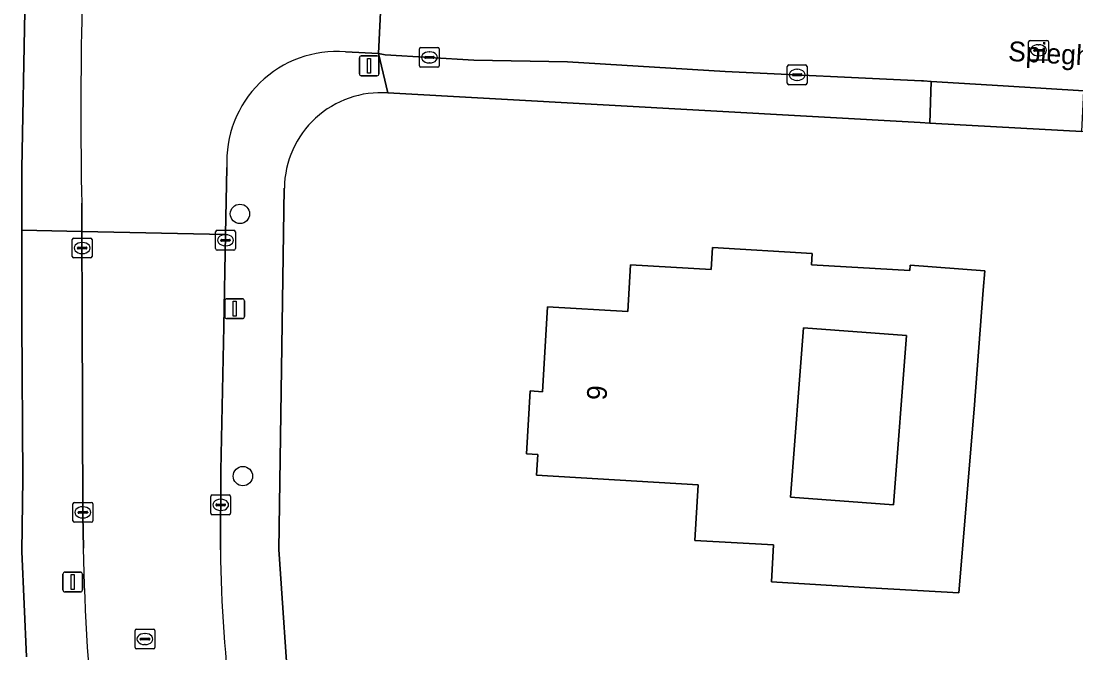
# Model space of a CAD drawing. Extents: x 161258 to 161838, y 380833 to 381727.
# Drawn here: x 161560.1 to 161613.4, y 381154.9 to 381186.8 of the extents above; entities that cross this region are included whole.
import ezdxf

# ---------------------------------------------------------------- set-up
doc = ezdxf.new("R2010")
doc.units = 0
for name, color, linetype in [('IMGEO_Boom', 7, 'Continuous'), ('IMGEO_Erf', 7, 'Continuous'), ('IMGEO_Groenvoorziening', 7, 'Continuous'), ('IMGEO_Kolk', 7, 'Continuous'), ('IMGEO_Lichtmast', 7, 'Continuous'), ('IMGEO_Openbare_ruimte_label', 7, 'Continuous'), ('IMGEO_Pand', 7, 'Continuous'), ('IMGEO_Pand_nummerreeks', 7, 'Continuous'), ('IMGEO_Rijbaan_lokaal_open', 7, 'Continuous'), ('IMGEO_Rioolput', 7, 'Continuous'), ('IMGEO_Voetpad_open', 7, 'Continuous')]:
    doc.layers.add(name, color=color, linetype=linetype)

msp = doc.modelspace()

# ---------------------------------------------------------------- linework, layer by layer
at = {"layer": 'IMGEO_Boom'}
for centre in [(161571.149, 381177.069), (161571.296, 381163.82)]:
    msp.add_circle(centre, 0.489, dxfattribs=at)
at = {"layer": 'IMGEO_Erf'}
for points in [[(161647.96, 381178.184), (161646.63, 381178.987), (161645.578, 381179.365), (161644.471, 381179.523), (161623.777, 381180.672), (161623.141, 381180.707), (161620.13, 381180.874), (161619.983, 381180.882), (161613.67, 381181.233), (161609.363, 381181.472), (161605.999, 381181.658), (161605.515, 381181.685), (161578.621, 381183.178)], [(161573.39, 381178.375), (161573.114, 381160.117), (161573.665, 381151.99)]]:
    msp.add_lwpolyline(points, dxfattribs=at)
for points in [[(161597.996, 381158.475), (161598.105, 381160.34), (161594.127, 381160.573), (161594.291, 381163.383), (161586.126, 381163.861), (161586.187, 381164.909), (161585.627, 381164.942), (161585.813, 381168.122), (161586.429, 381168.086), (161586.681, 381172.371), (161590.739, 381172.133), (161590.877, 381174.493), (161594.944, 381174.254), (161595.009, 381175.37), (161600.054, 381175.074), (161600.02, 381174.494), (161604.99, 381174.203), (161604.995, 381174.476), (161608.77, 381174.186), (161608.696, 381173.215), (161608.237, 381167.197), (161607.464, 381157.921), (161602.988, 381158.183)], [(161604.808, 381170.922), (161599.608, 381171.315), (161598.961, 381162.763), (161604.161, 381162.37)]]:
    msp.add_lwpolyline(points, close=True, dxfattribs=at)
msp.add_arc((161578.27, 381178.31), 4.88, 85.8743, 179.2408, dxfattribs=at)
at = {"layer": 'IMGEO_Groenvoorziening'}
for points in [[(161560.133, 381176.238), (161560.131, 381179.362), (161560.289, 381187.309), (161560.54, 381195.569), (161560.87, 381203.99), (161561.183, 381212.553), (161557.261, 381212.721), (161556.081, 381212.678)], [(161560.363, 381154.689), (161560.133, 381160.014), (161560.174, 381163.7), (161560.137, 381171.653), (161560.133, 381176.238)]]:
    msp.add_lwpolyline(points, dxfattribs=at)
at = {"layer": 'IMGEO_Kolk'}
for p, q in [((161580.218, 381184.546), (161580.218, 381185.398)), ((161580.293, 381185.472), (161581.145, 381185.472)), ((161581.219, 381185.398), (161581.219, 381184.546)), ((161580.477, 381184.966), (161580.477, 381184.978)), ((161580.915, 381184.929), (161580.517, 381184.929)), ((161580.52, 381185.015), (161580.918, 381185.015)), ((161580.706, 381185.252), (161580.731, 381185.252)), ((161580.961, 381184.978), (161580.961, 381184.966)), ((161581.145, 381184.472), (161580.293, 381184.472)), ((161580.729, 381184.692), (161580.704, 381184.692)), ((161598.792, 381183.667), (161598.792, 381184.519)), ((161598.867, 381184.593), (161599.719, 381184.593)), ((161599.28, 381184.373), (161599.305, 381184.373)), ((161599.793, 381184.519), (161599.793, 381183.667)), ((161599.051, 381184.087), (161599.051, 381184.099)), ((161599.489, 381184.05), (161599.091, 381184.05)), ((161599.094, 381184.136), (161599.492, 381184.136)), ((161599.303, 381183.813), (161599.278, 381183.813)), ((161599.535, 381184.099), (161599.535, 381184.087)), ((161599.719, 381183.593), (161598.867, 381183.593)), ((161562.752, 381175.843), (161563.604, 381175.843)), ((161569.919, 381175.311), (161569.919, 381176.163)), ((161569.994, 381176.237), (161570.846, 381176.237)), ((161570.407, 381176.017), (161570.432, 381176.017)), ((161570.92, 381176.163), (161570.92, 381175.311)), ((161562.677, 381174.917), (161562.677, 381175.769)), ((161562.936, 381175.337), (161562.936, 381175.349)), ((161563.374, 381175.3), (161562.976, 381175.3)), ((161562.979, 381175.386), (161563.377, 381175.386)), ((161563.165, 381175.623), (161563.19, 381175.623)), ((161563.42, 381175.349), (161563.42, 381175.337)), ((161563.678, 381175.769), (161563.678, 381174.917)), ((161570.178, 381175.731), (161570.178, 381175.743)), ((161570.616, 381175.694), (161570.218, 381175.694)), ((161570.221, 381175.78), (161570.619, 381175.78)), ((161570.43, 381175.457), (161570.405, 381175.457)), ((161570.662, 381175.743), (161570.662, 381175.731)), ((161563.604, 381174.843), (161562.752, 381174.843)), ((161563.188, 381175.063), (161563.163, 381175.063)), ((161570.846, 381175.237), (161569.994, 381175.237)), ((161562.789, 381162.49), (161563.641, 381162.49)), ((161569.676, 381161.942), (161569.676, 381162.794)), ((161569.751, 381162.868), (161570.603, 381162.868)), ((161570.164, 381162.648), (161570.189, 381162.648)), ((161570.677, 381162.794), (161570.677, 381161.942)), ((161562.714, 381161.564), (161562.714, 381162.416)), ((161562.973, 381161.984), (161562.973, 381161.996)), ((161563.411, 381161.947), (161563.013, 381161.947)), ((161563.016, 381162.033), (161563.414, 381162.033)), ((161563.202, 381162.27), (161563.227, 381162.27)), ((161563.457, 381161.996), (161563.457, 381161.984)), ((161563.715, 381162.416), (161563.715, 381161.564)), ((161569.935, 381162.362), (161569.935, 381162.374)), ((161570.373, 381162.325), (161569.975, 381162.325)), ((161569.978, 381162.411), (161570.376, 381162.411)), ((161570.187, 381162.088), (161570.162, 381162.088)), ((161570.419, 381162.374), (161570.419, 381162.362)), ((161563.641, 381161.49), (161562.789, 381161.49)), ((161563.225, 381161.71), (161563.2, 381161.71)), ((161570.603, 381161.868), (161569.751, 381161.868))]:
    msp.add_line(p, q, dxfattribs=at)
for points in [[(161580.218, 381184.546), (161580.218, 381185.398)], [(161580.293, 381185.472), (161581.145, 381185.472)], [(161581.219, 381185.398), (161581.219, 381184.546)], [(161581.145, 381184.472), (161580.293, 381184.472)], [(161598.792, 381183.667), (161598.792, 381184.519)], [(161598.867, 381184.593), (161599.719, 381184.593)], [(161599.793, 381184.519), (161599.793, 381183.667)], [(161599.719, 381183.593), (161598.867, 381183.593)], [(161562.752, 381175.843), (161563.604, 381175.843)], [(161569.919, 381175.311), (161569.919, 381176.163)], [(161569.994, 381176.237), (161570.846, 381176.237)], [(161570.92, 381176.163), (161570.92, 381175.311)], [(161562.677, 381174.917), (161562.677, 381175.769)], [(161563.678, 381175.769), (161563.678, 381174.917)], [(161563.604, 381174.843), (161562.752, 381174.843)], [(161570.846, 381175.237), (161569.994, 381175.237)], [(161562.789, 381162.49), (161563.641, 381162.49)], [(161569.676, 381161.942), (161569.676, 381162.794)], [(161569.751, 381162.868), (161570.603, 381162.868)], [(161570.677, 381162.794), (161570.677, 381161.942)], [(161562.714, 381161.564), (161562.714, 381162.416)], [(161563.715, 381162.416), (161563.715, 381161.564)], [(161563.641, 381161.49), (161562.789, 381161.49)], [(161570.603, 381161.868), (161569.751, 381161.868)]]:
    msp.add_lwpolyline(points, dxfattribs=at)
for centre, radius, start, end in [((161580.295, 381185.396), 0.0765, 91.552, 178.448), ((161580.295, 381185.396), 0.0765, 91.552, 178.448), ((161581.143, 381185.396), 0.0765, 1.552, 88.448), ((161581.143, 381185.396), 0.0765, 1.552, 88.448), ((161580.517, 381184.975), 0.0403, 85.8775, 175.7526), ((161580.514, 381184.965), 0.0366, 178.938, 274.7102), ((161580.918, 381184.972), 0.043, 264.8664, 352.4533), ((161580.922, 381184.977), 0.0386, 1.7309, 96.639), ((161580.295, 381184.548), 0.0765, 181.552, 268.448), ((161580.295, 381184.548), 0.0765, 181.552, 268.448), ((161581.143, 381184.548), 0.0765, 271.552, 358.448), ((161581.143, 381184.548), 0.0765, 271.552, 358.448), ((161598.869, 381184.517), 0.0765, 91.552, 178.448), ((161598.869, 381184.517), 0.0765, 91.552, 178.448), ((161599.717, 381184.517), 0.0765, 1.552, 88.448), ((161599.717, 381184.517), 0.0765, 1.552, 88.448), ((161599.091, 381184.096), 0.0403, 85.8775, 175.7526), ((161599.088, 381184.086), 0.0366, 178.938, 274.7102), ((161599.492, 381184.093), 0.043, 264.8664, 352.4533), ((161599.496, 381184.098), 0.0386, 1.7309, 96.639), ((161598.869, 381183.669), 0.0765, 181.552, 268.448), ((161598.869, 381183.669), 0.0765, 181.552, 268.448), ((161599.717, 381183.669), 0.0765, 271.552, 358.448), ((161599.717, 381183.669), 0.0765, 271.552, 358.448), ((161562.754, 381175.767), 0.0765, 91.552, 178.448), ((161562.754, 381175.767), 0.0765, 91.552, 178.448), ((161563.602, 381175.767), 0.0765, 1.552, 88.448), ((161563.602, 381175.767), 0.0765, 1.552, 88.448), ((161569.996, 381176.161), 0.0765, 91.552, 178.448), ((161569.996, 381176.161), 0.0765, 91.552, 178.448), ((161570.844, 381176.161), 0.0765, 1.552, 88.448), ((161570.844, 381176.161), 0.0765, 1.552, 88.448), ((161562.976, 381175.346), 0.0403, 85.8775, 175.7526), ((161562.973, 381175.336), 0.0366, 178.938, 274.7102), ((161563.377, 381175.343), 0.043, 264.8664, 352.4533), ((161563.381, 381175.348), 0.0386, 1.7309, 96.639), ((161569.996, 381175.313), 0.0765, 181.552, 268.448), ((161569.996, 381175.313), 0.0765, 181.552, 268.448), ((161570.218, 381175.74), 0.0403, 85.8775, 175.7526), ((161570.215, 381175.73), 0.0366, 178.938, 274.7102), ((161570.619, 381175.737), 0.043, 264.8664, 352.4533), ((161570.623, 381175.742), 0.0386, 1.7309, 96.639), ((161570.844, 381175.313), 0.0765, 271.552, 358.448), ((161570.844, 381175.313), 0.0765, 271.552, 358.448), ((161562.754, 381174.919), 0.0765, 181.552, 268.448), ((161562.754, 381174.919), 0.0765, 181.552, 268.448), ((161563.602, 381174.919), 0.0765, 271.552, 358.448), ((161563.602, 381174.919), 0.0765, 271.552, 358.448), ((161562.791, 381162.414), 0.0765, 91.552, 178.448), ((161562.791, 381162.414), 0.0765, 91.552, 178.448), ((161563.639, 381162.414), 0.0765, 1.552, 88.448), ((161563.639, 381162.414), 0.0765, 1.552, 88.448), ((161569.753, 381162.792), 0.0765, 91.552, 178.448), ((161569.753, 381162.792), 0.0765, 91.552, 178.448), ((161570.601, 381162.792), 0.0765, 1.552, 88.448), ((161570.601, 381162.792), 0.0765, 1.552, 88.448), ((161563.013, 381161.993), 0.0403, 85.8775, 175.7526), ((161563.01, 381161.983), 0.0366, 178.938, 274.7102), ((161563.414, 381161.99), 0.043, 264.8664, 352.4533), ((161563.418, 381161.995), 0.0386, 1.7309, 96.639), ((161569.753, 381161.944), 0.0765, 181.552, 268.448), ((161569.753, 381161.944), 0.0765, 181.552, 268.448), ((161569.975, 381162.371), 0.0403, 85.8775, 175.7526), ((161569.972, 381162.361), 0.0366, 178.938, 274.7102), ((161570.376, 381162.368), 0.043, 264.8664, 352.4533), ((161570.38, 381162.373), 0.0386, 1.7309, 96.639), ((161570.601, 381161.944), 0.0765, 271.552, 358.448), ((161570.601, 381161.944), 0.0765, 271.552, 358.448), ((161562.791, 381161.566), 0.0765, 181.552, 268.448), ((161562.791, 381161.566), 0.0765, 181.552, 268.448), ((161563.639, 381161.566), 0.0765, 271.552, 358.448), ((161563.639, 381161.566), 0.0765, 271.552, 358.448)]:
    msp.add_arc(centre, radius, start, end, dxfattribs=at)
for centre, major_axis, ratio, start_param, end_param in [((161580.705, 381184.972), (-0.387, 0.002), 0.722429, 4.712389, 7.853982), ((161580.73, 381184.972), (-0.39, 0.002), 0.717154, 1.570796, 4.712389), ((161599.279, 381184.093), (-0.387, 0.002), 0.722429, 4.712389, 7.853982), ((161599.304, 381184.093), (-0.39, 0.002), 0.717154, 1.570796, 4.712389), ((161570.406, 381175.737), (-0.387, 0.002), 0.722429, 4.712389, 7.853982), ((161570.431, 381175.737), (-0.39, 0.002), 0.717154, 1.570796, 4.712389), ((161563.164, 381175.343), (-0.387, 0.002), 0.722429, 4.712389, 7.853982), ((161563.189, 381175.343), (-0.39, 0.002), 0.717154, 1.570796, 4.712389), ((161570.163, 381162.368), (-0.387, 0.002), 0.722429, 4.712389, 7.853982), ((161570.188, 381162.368), (-0.39, 0.002), 0.717154, 1.570796, 4.712389), ((161563.201, 381161.99), (-0.387, 0.002), 0.722429, 4.712389, 7.853982), ((161563.226, 381161.99), (-0.39, 0.002), 0.717154, 1.570796, 4.712389)]:
    msp.add_ellipse(centre, major_axis=major_axis, ratio=ratio, start_param=start_param, end_param=end_param, dxfattribs=at)
at = {"layer": 'IMGEO_Lichtmast'}
for p, q in [((161577.179, 381184.149), (161577.179, 381184.949)), ((161577.179, 381184.949), (161577.179, 381184.149)), ((161577.279, 381185.049), (161578.069, 381185.049)), ((161578.069, 381185.049), (161577.279, 381185.049)), ((161578.169, 381184.949), (161578.169, 381184.149)), ((161578.169, 381184.149), (161578.169, 381184.949)), ((161578.069, 381184.049), (161577.279, 381184.049)), ((161577.279, 381184.049), (161578.069, 381184.049)), ((161570.385, 381171.878), (161570.385, 381172.678)), ((161570.385, 381172.678), (161570.385, 381171.878)), ((161570.485, 381172.778), (161571.275, 381172.778)), ((161571.275, 381172.778), (161570.485, 381172.778)), ((161571.375, 381172.678), (161571.375, 381171.878)), ((161571.375, 381171.878), (161571.375, 381172.678)), ((161571.275, 381171.778), (161570.485, 381171.778)), ((161570.485, 381171.778), (161571.275, 381171.778)), ((161562.205, 381158.068), (161562.205, 381158.868)), ((161562.205, 381158.868), (161562.205, 381158.068)), ((161562.305, 381158.968), (161563.095, 381158.968)), ((161563.095, 381158.968), (161562.305, 381158.968)), ((161563.195, 381158.868), (161563.195, 381158.068)), ((161563.195, 381158.068), (161563.195, 381158.868)), ((161563.095, 381157.968), (161562.305, 381157.968)), ((161562.305, 381157.968), (161563.095, 381157.968))]:
    msp.add_line(p, q, dxfattribs=at)
for points in [[(161577.599, 381184.924), (161577.749, 381184.924), (161577.749, 381184.174), (161577.599, 381184.174), (161577.599, 381184.924)], [(161570.805, 381172.653), (161570.955, 381172.653), (161570.955, 381171.903), (161570.805, 381171.903), (161570.805, 381172.653)], [(161562.625, 381158.843), (161562.775, 381158.843), (161562.775, 381158.093), (161562.625, 381158.093), (161562.625, 381158.843)]]:
    msp.add_lwpolyline(points, dxfattribs=at)
for centre, start, end in [((161577.279, 381184.949), 90, 180), ((161577.279, 381184.949), 90, 180), ((161578.069, 381184.949), 0, 90), ((161578.069, 381184.949), 360, 90), ((161577.279, 381184.149), 180, 270), ((161577.279, 381184.149), 180, 270), ((161578.069, 381184.149), 270, 0), ((161578.069, 381184.149), 270, 0), ((161570.485, 381172.678), 90, 180), ((161570.485, 381172.678), 90, 180), ((161571.275, 381172.678), 0, 90), ((161571.275, 381172.678), 360, 90), ((161570.485, 381171.878), 180, 270), ((161570.485, 381171.878), 180, 270), ((161571.275, 381171.878), 270, 0), ((161571.275, 381171.878), 270, 0), ((161562.305, 381158.868), 90, 180), ((161562.305, 381158.868), 90, 180), ((161563.095, 381158.868), 0, 90), ((161563.095, 381158.868), 360, 90), ((161562.305, 381158.068), 180, 270), ((161562.305, 381158.068), 180, 270), ((161563.095, 381158.068), 270, 0), ((161563.095, 381158.068), 270, 0)]:
    msp.add_arc(centre, 0.1, start, end, dxfattribs=at)
at = {"layer": 'IMGEO_Pand'}
for points in [[(161604.995, 381174.476), (161604.99, 381174.203), (161600.02, 381174.494), (161600.054, 381175.074), (161595.009, 381175.37), (161594.944, 381174.254), (161590.877, 381174.493), (161590.739, 381172.133), (161586.681, 381172.371), (161586.429, 381168.086), (161585.813, 381168.122), (161585.627, 381164.942), (161586.187, 381164.909), (161586.126, 381163.861), (161594.291, 381163.383), (161594.127, 381160.573), (161598.105, 381160.34), (161597.996, 381158.475), (161602.988, 381158.183), (161607.464, 381157.921), (161608.237, 381167.197), (161608.696, 381173.215), (161608.77, 381174.186)], [(161604.161, 381162.37), (161598.961, 381162.763), (161599.608, 381171.315), (161604.808, 381170.922)]]:
    msp.add_lwpolyline(points, close=True, dxfattribs=at)
at = {"layer": 'IMGEO_Rijbaan_lokaal_open'}
for points in [[(161576.474, 381185.258), (161578.149, 381185.166), (161578.352, 381189.346), (161577.308, 381189.397)], [(161616.166, 381187.333), (161601.106, 381188.192), (161599.538, 381188.329), (161594.72, 381188.551), (161578.352, 381189.346), (161578.149, 381185.166), (161578.476, 381185.106), (161582.962, 381184.838), (161587.685, 381184.756), (161595.649, 381184.269), (161605.573, 381183.794), (161605.683, 381183.787), (161606.069, 381183.763), (161609.697, 381183.539), (161613.779, 381183.287)], [(161563.158, 381177.603), (161563.163, 381176.176), (161570.424, 381176.029), (161570.493, 381179.405)], [(161570.165, 381160.091), (161570.184, 381164.098), (161570.33, 381171.378), (161570.424, 381176.029), (161563.163, 381176.176), (161563.177, 381172.104), (161563.216, 381161.851), (161563.238, 381160.182)]]:
    msp.add_lwpolyline(points, dxfattribs=at)
for centre, radius, start, end in [((161798.498, 381182.228), 235.386, 176.34245, 181.12587), ((161576.046, 381179.713), 5.561, 85.5814, 183.1792), ((161676.281, 381162.109), 113.06, 180.97683, 186.04866), ((161639.35, 381160.777), 69.188, 180.56774, 187.45217)]:
    msp.add_arc(centre, radius, start, end, dxfattribs=at)
at = {"layer": 'IMGEO_Rioolput'}
for p, q in [((161610.985, 381184.908), (161610.985, 381185.76)), ((161611.06, 381185.834), (161611.912, 381185.834)), ((161611.473, 381185.614), (161611.498, 381185.614)), ((161611.986, 381185.76), (161611.986, 381184.908)), ((161611.244, 381185.328), (161611.244, 381185.34)), ((161611.682, 381185.291), (161611.284, 381185.291)), ((161611.287, 381185.377), (161611.685, 381185.377)), ((161611.496, 381185.054), (161611.471, 381185.054)), ((161611.728, 381185.34), (161611.728, 381185.328)), ((161611.912, 381184.834), (161611.06, 381184.834)), ((161565.923, 381156.088), (161566.775, 381156.088)), ((161565.848, 381155.162), (161565.848, 381156.014)), ((161566.107, 381155.582), (161566.107, 381155.594)), ((161566.545, 381155.545), (161566.147, 381155.545)), ((161566.15, 381155.631), (161566.548, 381155.631)), ((161566.336, 381155.868), (161566.361, 381155.868)), ((161566.591, 381155.594), (161566.591, 381155.582)), ((161566.849, 381156.014), (161566.849, 381155.162)), ((161566.775, 381155.088), (161565.923, 381155.088)), ((161566.359, 381155.308), (161566.334, 381155.308))]:
    msp.add_line(p, q, dxfattribs=at)
for points in [[(161610.985, 381184.908), (161610.985, 381185.76)], [(161611.06, 381185.834), (161611.912, 381185.834)], [(161611.986, 381185.76), (161611.986, 381184.908)], [(161611.912, 381184.834), (161611.06, 381184.834)], [(161565.923, 381156.088), (161566.775, 381156.088)], [(161565.848, 381155.162), (161565.848, 381156.014)], [(161566.849, 381156.014), (161566.849, 381155.162)], [(161566.775, 381155.088), (161565.923, 381155.088)]]:
    msp.add_lwpolyline(points, dxfattribs=at)
for centre, radius, start, end in [((161611.062, 381185.758), 0.0765, 91.552, 178.448), ((161611.062, 381185.758), 0.0765, 91.552, 178.448), ((161611.91, 381185.758), 0.0765, 1.552, 88.448), ((161611.91, 381185.758), 0.0765, 1.552, 88.448), ((161611.062, 381184.91), 0.0765, 181.552, 268.448), ((161611.062, 381184.91), 0.0765, 181.552, 268.448), ((161611.284, 381185.337), 0.0403, 85.8775, 175.7526), ((161611.281, 381185.327), 0.0366, 178.938, 274.7102), ((161611.685, 381185.334), 0.043, 264.8664, 352.4533), ((161611.689, 381185.339), 0.0386, 1.7309, 96.639), ((161611.91, 381184.91), 0.0765, 271.552, 358.448), ((161611.91, 381184.91), 0.0765, 271.552, 358.448), ((161565.925, 381156.012), 0.0765, 91.552, 178.448), ((161565.925, 381156.012), 0.0765, 91.552, 178.448), ((161566.773, 381156.012), 0.0765, 1.552, 88.448), ((161566.773, 381156.012), 0.0765, 1.552, 88.448), ((161566.147, 381155.591), 0.0403, 85.8775, 175.7526), ((161566.144, 381155.581), 0.0366, 178.938, 274.7102), ((161566.548, 381155.588), 0.043, 264.8664, 352.4533), ((161566.552, 381155.593), 0.0386, 1.7309, 96.639), ((161565.925, 381155.164), 0.0765, 181.552, 268.448), ((161565.925, 381155.164), 0.0765, 181.552, 268.448), ((161566.773, 381155.164), 0.0765, 271.552, 358.448), ((161566.773, 381155.164), 0.0765, 271.552, 358.448)]:
    msp.add_arc(centre, radius, start, end, dxfattribs=at)
for centre, major_axis, ratio, start_param, end_param in [((161611.472, 381185.334), (-0.387, 0.002), 0.722429, 4.712389, 7.853982), ((161611.497, 381185.334), (-0.39, 0.002), 0.717154, 1.570796, 4.712389), ((161566.335, 381155.588), (-0.387, 0.002), 0.722429, 4.712389, 7.853982), ((161566.36, 381155.588), (-0.39, 0.002), 0.717154, 1.570796, 4.712389)]:
    msp.add_ellipse(centre, major_axis=major_axis, ratio=ratio, start_param=start_param, end_param=end_param, dxfattribs=at)
at = {"layer": 'IMGEO_Voetpad_open'}
for points in [[(161552.797, 381350.589), (161554.804, 381344.789), (161557.953, 381333.585), (161558.505, 381331.099), (161559.948, 381322.649), (161560.891, 381311.609), (161562.371, 381257.897), (161562.402, 381250), (161562.157, 381238.191), (161561.314, 381216.115), (161561.286, 381215.348), (161561.199, 381212.989), (161561.183, 381212.553), (161560.87, 381203.99), (161560.54, 381195.569), (161560.289, 381187.309), (161560.131, 381179.362), (161560.133, 381176.238), (161563.163, 381176.176), (161563.158, 381177.603)], [(161578.621, 381183.178), (161578.149, 381185.166), (161576.474, 381185.258)], [(161570.493, 381179.405), (161570.424, 381176.029), (161570.33, 381171.378), (161570.184, 381164.098), (161570.165, 381160.091)], [(161573.665, 381151.99), (161573.114, 381160.117), (161573.39, 381178.375)], [(161563.238, 381160.182), (161563.216, 381161.851), (161563.177, 381172.104), (161563.163, 381176.176), (161560.133, 381176.238), (161560.137, 381171.653), (161560.174, 381163.7), (161560.133, 381160.014), (161560.363, 381154.689)]]:
    msp.add_lwpolyline(points, dxfattribs=at)
for points in [[(161606.069, 381183.763), (161605.683, 381183.787), (161605.573, 381183.794), (161595.649, 381184.269), (161587.685, 381184.756), (161582.962, 381184.838), (161578.476, 381185.106), (161578.149, 381185.166), (161578.621, 381183.178), (161605.515, 381181.685), (161605.999, 381181.658)], [(161613.779, 381183.287), (161609.697, 381183.539), (161606.069, 381183.763), (161605.999, 381181.658), (161609.363, 381181.472), (161613.67, 381181.233)]]:
    msp.add_lwpolyline(points, close=True, dxfattribs=at)
for centre, radius, start, end in [((161798.498, 381182.228), 235.386, 176.34245, 181.12587), ((161576.046, 381179.713), 5.561, 85.5814, 183.1792), ((161578.27, 381178.31), 4.88, 85.8743, 179.2408), ((161676.281, 381162.109), 113.06, 180.97683, 186.04866), ((161639.35, 381160.777), 69.188, 180.56774, 187.45217)]:
    msp.add_arc(centre, radius, start, end, dxfattribs=at)

# ---------------------------------------------------------------- texts
at = {"layer": 'IMGEO_Openbare_ruimte_label'}
msp.add_text('Spieghelstraat', height=1, rotation=356.7311, dxfattribs=at).set_placement((161609.932, 381184.797))
at = {"layer": 'IMGEO_Pand_nummerreeks'}
msp.add_text('9', height=1, rotation=86.2686, dxfattribs=at).set_placement((161589.658, 381167.627))

doc.saveas('drawing.dxf')
